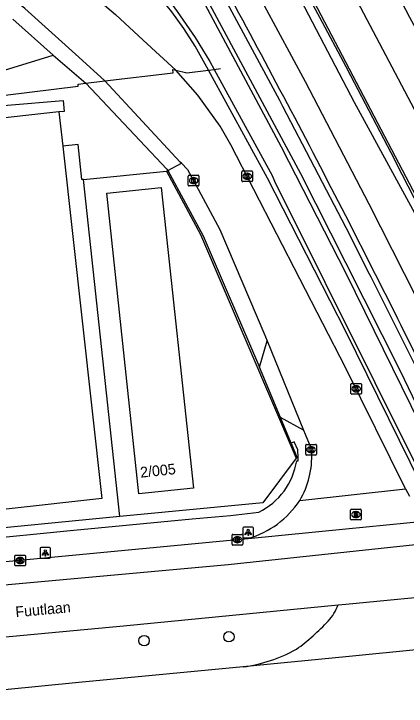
# Model space of a CAD drawing. Extents: x 161477 to 163040, y 383680 to 384868.
# Drawn here: x 162968.8 to 163005.7, y 383911.8 to 383976.8 of the extents above; entities that cross this region are included whole.
import ezdxf

# ---------------------------------------------------------------- set-up
doc = ezdxf.new("R2010")
doc.units = 0
for name, color, linetype in [('IMGEO_Boom', 7, 'Continuous'), ('IMGEO_Groenvoorziening', 7, 'Continuous'), ('IMGEO_Hek', 7, 'Continuous'), ('IMGEO_Kolk', 7, 'Continuous'), ('IMGEO_Lichtpunt', 7, 'Continuous'), ('IMGEO_Lijnafwatering', 7, 'Continuous'), ('IMGEO_Muur', 7, 'Continuous'), ('IMGEO_Openbare_ruimte_label', 7, 'Continuous'), ('IMGEO_Pand', 7, 'Continuous'), ('IMGEO_Pand_nummerreeks', 7, 'Continuous'), ('IMGEO_Rijbaan_lokaal_gesloten', 7, 'Continuous'), ('IMGEO_Rijbaan_lokaal_open', 7, 'Continuous'), ('IMGEO_Rijbaan_regionaal_gesloten', 7, 'Continuous'), ('IMGEO_Rioolput', 7, 'Continuous'), ('IMGEO_Terreindeel_gesloten', 7, 'Continuous'), ('IMGEO_Terreindeel_halfverhard', 7, 'Continuous'), ('IMGEO_Terreindeel_open', 7, 'Continuous'), ('IMGEO_Voetpad_open', 7, 'Continuous')]:
    doc.layers.add(name, color=color, linetype=linetype)

msp = doc.modelspace()

# ---------------------------------------------------------------- linework, layer by layer
at = {"layer": 'IMGEO_Boom'}
for centre in [(162981.055, 383917.913), (162989.029, 383918.28)]:
    msp.add_circle(centre, 0.489, dxfattribs=at)
at = {"layer": 'IMGEO_Groenvoorziening'}
for points in [[(162939.199, 383949.437), (162937.624, 383963.638), (162937.641, 383964.068), (162937.799, 383964.505), (162938.098, 383964.878), (162938.489, 383965.128), (162938.905, 383965.239), (162957.745, 383967.328), (162973.447, 383968.64), (162973.56, 383967.622), (162973.057, 383967.567)], [(162973.057, 383967.567), (162939.065, 383963.798), (162940.64, 383949.597)], [(162973.414, 383964.349), (162977.083, 383931.259), (162943.091, 383927.49)], [(162975.376, 383961.232), (162975.22, 383961.216), (162974.855, 383964.509), (162973.414, 383964.349)], [(162978.767, 383929.586), (162975.376, 383961.232)], [(162994.888, 383936.465), (162995.397, 383935.152), (162995.331, 383935.063), (162992.21, 383930.871), (162978.767, 383929.586)], [(162978.767, 383929.586), (162943.244, 383926.113)]]:
    msp.add_lwpolyline(points, dxfattribs=at)
at = {"layer": 'IMGEO_Hek'}
for points in [[(162913.453, 383943.763), (162913.159, 383947.071), (162937.735, 383949.275), (162936.061, 383966.013), (162961.297, 383968.903), (162961.361, 383968.332), (162974.88, 383969.981), (162974.859, 383970.195), (162975.588, 383970.282), (162977.379, 383970.495), (162983.787, 383971.259), (162983.767, 383971.553), (162984.025, 383971.492), (162985.073, 383971.246), (162987.103, 383971.499), (162987.637, 383971.566), (162988.245, 383971.642)], [(162983.173, 383962.024), (162986.368, 383956.066), (162995.331, 383935.063), (162992.21, 383930.871), (162978.767, 383929.586), (162975.376, 383961.232), (162983.173, 383962.024)]]:
    msp.add_lwpolyline(points, dxfattribs=at)
at = {"layer": 'IMGEO_Kolk'}
for p, q in [((162990.246, 383961.106), (162990.246, 383961.958)), ((162990.321, 383962.032), (162991.173, 383962.032)), ((162991.247, 383961.958), (162991.247, 383961.106)), ((162985.211, 383960.694), (162985.211, 383961.546)), ((162985.286, 383961.62), (162986.138, 383961.62)), ((162985.699, 383961.4), (162985.724, 383961.4)), ((162986.212, 383961.546), (162986.212, 383960.694)), ((162990.734, 383961.812), (162990.759, 383961.812)), ((162986.138, 383960.62), (162985.286, 383960.62)), ((162985.722, 383960.84), (162985.697, 383960.84)), ((162991.173, 383961.032), (162990.321, 383961.032)), ((162990.757, 383961.252), (162990.732, 383961.252)), ((163000.483, 383941.14), (163000.483, 383941.992)), ((163000.558, 383942.066), (163001.41, 383942.066)), ((163000.971, 383941.846), (163000.996, 383941.846)), ((163001.484, 383941.992), (163001.484, 383941.14)), ((163000.994, 383941.286), (163000.969, 383941.286)), ((163001.41, 383941.066), (163000.558, 383941.066)), ((162996.243, 383935.418), (162996.243, 383936.27)), ((162996.318, 383936.344), (162997.17, 383936.344)), ((162996.731, 383936.124), (162996.756, 383936.124)), ((162997.244, 383936.27), (162997.244, 383935.418)), ((162997.17, 383935.344), (162996.318, 383935.344)), ((162996.754, 383935.564), (162996.729, 383935.564)), ((162989.322, 383926.967), (162989.322, 383927.819)), ((162989.397, 383927.893), (162990.249, 383927.893)), ((162989.81, 383927.673), (162989.835, 383927.673)), ((162990.323, 383927.819), (162990.323, 383926.967)), ((162990.249, 383926.893), (162989.397, 383926.893)), ((162989.833, 383927.113), (162989.808, 383927.113)), ((162968.912, 383925.015), (162968.912, 383925.867)), ((162968.987, 383925.941), (162969.839, 383925.941)), ((162969.4, 383925.721), (162969.425, 383925.721)), ((162969.913, 383925.867), (162969.913, 383925.015)), ((162969.839, 383924.941), (162968.987, 383924.941)), ((162969.423, 383925.161), (162969.398, 383925.161))]:
    msp.add_line(p, q, dxfattribs=at)
for points in [[(162990.246, 383961.106), (162990.246, 383961.958)], [(162990.321, 383962.032), (162991.173, 383962.032)], [(162991.247, 383961.958), (162991.247, 383961.106)], [(162985.211, 383960.694), (162985.211, 383961.546)], [(162985.286, 383961.62), (162986.138, 383961.62)], [(162985.532, 383961.32), (162985.655, 383961.32), (162985.655, 383961.169), (162985.785, 383961.32), (162985.949, 383961.32), (162985.803, 383961.169), (162985.956, 383960.92), (162985.804, 383960.92), (162985.719, 383961.084), (162985.655, 383961.017), (162985.655, 383960.92), (162985.532, 383960.92), (162985.532, 383961.32)], [(162986.212, 383961.546), (162986.212, 383960.694)], [(162990.567, 383961.732), (162990.69, 383961.732), (162990.69, 383961.581), (162990.82, 383961.732), (162990.984, 383961.732), (162990.838, 383961.581), (162990.991, 383961.332), (162990.839, 383961.332), (162990.754, 383961.496), (162990.69, 383961.429), (162990.69, 383961.332), (162990.567, 383961.332), (162990.567, 383961.732)], [(162986.138, 383960.62), (162985.286, 383960.62)], [(162991.173, 383961.032), (162990.321, 383961.032)], [(163000.483, 383941.14), (163000.483, 383941.992)], [(163000.558, 383942.066), (163001.41, 383942.066)], [(163000.804, 383941.766), (163000.927, 383941.766), (163000.927, 383941.615), (163001.057, 383941.766), (163001.221, 383941.766), (163001.075, 383941.615), (163001.228, 383941.366), (163001.076, 383941.366), (163000.991, 383941.53), (163000.927, 383941.463), (163000.927, 383941.366), (163000.804, 383941.366), (163000.804, 383941.766)], [(163001.484, 383941.992), (163001.484, 383941.14)], [(163001.41, 383941.066), (163000.558, 383941.066)], [(162996.243, 383935.418), (162996.243, 383936.27)], [(162996.318, 383936.344), (162997.17, 383936.344)], [(162996.564, 383936.044), (162996.687, 383936.044), (162996.687, 383935.893), (162996.817, 383936.044), (162996.981, 383936.044), (162996.835, 383935.893), (162996.988, 383935.644), (162996.836, 383935.644), (162996.751, 383935.808), (162996.687, 383935.741), (162996.687, 383935.644), (162996.564, 383935.644), (162996.564, 383936.044)], [(162997.244, 383936.27), (162997.244, 383935.418)], [(162997.17, 383935.344), (162996.318, 383935.344)], [(162989.322, 383926.967), (162989.322, 383927.819)], [(162989.397, 383927.893), (162990.249, 383927.893)], [(162989.643, 383927.593), (162989.766, 383927.593), (162989.766, 383927.442), (162989.896, 383927.593), (162990.06, 383927.593), (162989.914, 383927.442), (162990.067, 383927.193), (162989.915, 383927.193), (162989.83, 383927.357), (162989.766, 383927.29), (162989.766, 383927.193), (162989.643, 383927.193), (162989.643, 383927.593)], [(162990.323, 383927.819), (162990.323, 383926.967)], [(162990.249, 383926.893), (162989.397, 383926.893)], [(162968.912, 383925.015), (162968.912, 383925.867)], [(162968.987, 383925.941), (162969.839, 383925.941)], [(162969.233, 383925.641), (162969.356, 383925.641), (162969.356, 383925.49), (162969.486, 383925.641), (162969.65, 383925.641), (162969.504, 383925.49), (162969.657, 383925.241), (162969.505, 383925.241), (162969.42, 383925.405), (162969.356, 383925.338), (162969.356, 383925.241), (162969.233, 383925.241), (162969.233, 383925.641)], [(162969.913, 383925.867), (162969.913, 383925.015)], [(162969.839, 383924.941), (162968.987, 383924.941)]]:
    msp.add_lwpolyline(points, dxfattribs=at)
for centre, start, end in [((162990.323, 383961.956), 91.55205, 178.44795), ((162990.323, 383961.956), 91.55205, 178.44795), ((162991.171, 383961.956), 1.55205, 88.44795), ((162991.171, 383961.956), 1.55205, 88.44795), ((162985.288, 383961.544), 91.55205, 178.44795), ((162985.288, 383961.544), 91.55205, 178.44795), ((162986.136, 383961.544), 1.55205, 88.44795), ((162986.136, 383961.544), 1.55205, 88.44795), ((162985.288, 383960.696), 181.55205, 268.44795), ((162985.288, 383960.696), 181.55205, 268.44795), ((162986.136, 383960.696), 271.55205, 358.44795), ((162986.136, 383960.696), 271.55205, 358.44795), ((162990.323, 383961.108), 181.55205, 268.44795), ((162990.323, 383961.108), 181.55205, 268.44795), ((162991.171, 383961.108), 271.55205, 358.44795), ((162991.171, 383961.108), 271.55205, 358.44795), ((163000.56, 383941.99), 91.55205, 178.44795), ((163000.56, 383941.99), 91.55205, 178.44795), ((163001.408, 383941.99), 1.55205, 88.44795), ((163001.408, 383941.99), 1.55205, 88.44795), ((163000.56, 383941.142), 181.55205, 268.44795), ((163000.56, 383941.142), 181.55205, 268.44795), ((163001.408, 383941.142), 271.55205, 358.44795), ((163001.408, 383941.142), 271.55205, 358.44795), ((162996.32, 383936.268), 91.55205, 178.44795), ((162996.32, 383936.268), 91.55205, 178.44795), ((162997.168, 383936.268), 1.55205, 88.44795), ((162997.168, 383936.268), 1.55205, 88.44795), ((162996.32, 383935.42), 181.55205, 268.44795), ((162996.32, 383935.42), 181.55205, 268.44795), ((162997.168, 383935.42), 271.55205, 358.44795), ((162997.168, 383935.42), 271.55205, 358.44795), ((162989.399, 383927.817), 91.55205, 178.44795), ((162989.399, 383927.817), 91.55205, 178.44795), ((162990.247, 383927.817), 1.55205, 88.44795), ((162990.247, 383927.817), 1.55205, 88.44795), ((162989.399, 383926.969), 181.55205, 268.44795), ((162989.399, 383926.969), 181.55205, 268.44795), ((162990.247, 383926.969), 271.55205, 358.44795), ((162990.247, 383926.969), 271.55205, 358.44795), ((162968.989, 383925.865), 91.55205, 178.44795), ((162968.989, 383925.865), 91.55205, 178.44795), ((162969.837, 383925.865), 1.55205, 88.44795), ((162969.837, 383925.865), 1.55205, 88.44795), ((162968.989, 383925.017), 181.55205, 268.44795), ((162968.989, 383925.017), 181.55205, 268.44795), ((162969.837, 383925.017), 271.55205, 358.44795), ((162969.837, 383925.017), 271.55205, 358.44795)]:
    msp.add_arc(centre, 0.0765, start, end, dxfattribs=at)
for centre, major_axis, ratio, start_param, end_param in [((162985.698, 383961.12), (-0.387, 0.002), 0.722429, 4.712389, 7.853982), ((162985.723, 383961.12), (-0.39, 0.002), 0.717154, 1.570796, 4.712389), ((162990.733, 383961.532), (-0.387, 0.002), 0.722429, 4.712389, 7.853982), ((162990.758, 383961.532), (-0.39, 0.002), 0.717154, 1.570796, 4.712389), ((163000.97, 383941.566), (-0.387, 0.002), 0.722429, 4.712389, 7.853982), ((163000.995, 383941.566), (-0.39, 0.002), 0.717154, 1.570796, 4.712389), ((162996.73, 383935.844), (-0.387, 0.002), 0.722429, 4.712389, 7.853982), ((162996.755, 383935.844), (-0.39, 0.002), 0.717154, 1.570796, 4.712389), ((162989.809, 383927.393), (-0.387, 0.002), 0.722429, 4.712389, 7.853982), ((162989.834, 383927.393), (-0.39, 0.002), 0.717154, 1.570796, 4.712389), ((162969.399, 383925.441), (-0.387, 0.002), 0.722429, 4.712389, 7.853982), ((162969.424, 383925.441), (-0.39, 0.002), 0.717154, 1.570796, 4.712389)]:
    msp.add_ellipse(centre, major_axis=major_axis, ratio=ratio, start_param=start_param, end_param=end_param, dxfattribs=at)
at = {"layer": 'IMGEO_Lichtpunt'}
for p, q in [((162990.343, 383928.483), (162990.343, 383927.676)), ((162990.343, 383928.483), (162990.343, 383927.676)), ((162991.245, 383928.578), (162990.437, 383928.578)), ((162991.245, 383928.578), (162990.437, 383928.578)), ((162991.339, 383927.676), (162991.339, 383928.483)), ((162991.339, 383927.676), (162991.339, 383928.483)), ((162990.437, 383927.582), (162991.245, 383927.582)), ((162990.437, 383927.582), (162991.245, 383927.582)), ((162971.281, 383926.554), (162971.281, 383925.747)), ((162971.281, 383926.554), (162971.281, 383925.747)), ((162972.183, 383926.649), (162971.375, 383926.649)), ((162972.183, 383926.649), (162971.375, 383926.649)), ((162972.277, 383925.747), (162972.277, 383926.554)), ((162972.277, 383925.747), (162972.277, 383926.554)), ((162971.375, 383925.653), (162972.183, 383925.653)), ((162971.375, 383925.653), (162972.183, 383925.653))]:
    msp.add_line(p, q, dxfattribs=at)
for points in [[(162990.717, 383928.147), (162990.756, 383928.119), (162990.568, 383927.857), (162990.53, 383927.884), (162990.717, 383928.147)], [(162990.929, 383928.119), (162990.967, 383928.146), (162991.154, 383927.884), (162991.115, 383927.856), (162990.929, 383928.119)], [(162990.819, 383928.099), (162990.866, 383928.099), (162990.866, 383927.777), (162990.819, 383927.777), (162990.819, 383928.099)], [(162971.655, 383926.218), (162971.694, 383926.19), (162971.506, 383925.928), (162971.468, 383925.955), (162971.655, 383926.218)], [(162971.757, 383926.17), (162971.804, 383926.17), (162971.804, 383925.848), (162971.757, 383925.848), (162971.757, 383926.17)], [(162971.867, 383926.19), (162971.905, 383926.217), (162972.092, 383925.955), (162972.053, 383925.927), (162971.867, 383926.19)]]:
    msp.add_lwpolyline(points, dxfattribs=at)
for centre in [(162990.842, 383928.281), (162971.78, 383926.352)]:
    msp.add_circle(centre, 0.0994, dxfattribs=at)
for centre, start, end in [((162990.437, 383928.483), 90, 180), ((162990.437, 383928.483), 90, 180), ((162991.245, 383928.483), 0, 90), ((162991.245, 383928.483), 0, 90), ((162990.437, 383927.676), 180, 270), ((162990.437, 383927.676), 180, 270), ((162991.245, 383927.676), 270, 0), ((162991.245, 383927.676), 270, 360), ((162971.375, 383926.554), 90, 180), ((162971.375, 383926.554), 90, 180), ((162972.183, 383926.554), 0, 90), ((162972.183, 383926.554), 0, 90), ((162971.375, 383925.747), 180, 270), ((162971.375, 383925.747), 180, 270), ((162972.183, 383925.747), 270, 0), ((162972.183, 383925.747), 270, 360)]:
    msp.add_arc(centre, 0.0946, start, end, dxfattribs=at)
at = {"layer": 'IMGEO_Lijnafwatering'}
for points in [[(162985.062, 383984.849), (162988.462, 383978.574), (162993.772, 383968.677)], [(162995.566, 383980.13), (162997.531, 383976.482), (163000.001, 383971.837), (163000.442, 383971.008), (163004.584, 383963.092), (163004.72, 383962.827)], [(162993.772, 383968.677), (162994.075, 383968.113), (163000.001, 383956.707), (163002.21, 383952.361)], [(163004.72, 383962.827), (163008.665, 383955.144), (163013.533, 383945.347)], [(163002.21, 383952.361), (163002.353, 383952.081), (163007.133, 383942.515), (163010.358, 383935.899)]]:
    msp.add_lwpolyline(points, dxfattribs=at)
at = {"layer": 'IMGEO_Muur'}
for points in [[(163018.582, 383914.665), (163010.321, 383932.447), (163010.101, 383932.92), (163005.136, 383943.228), (163000, 383953.404), (162995.784, 383961.758), (162979.12, 383992.791), (162978.93, 383993.152)], [(162978.69, 383992.829), (162993.93, 383964.291), (163000, 383952.437), (163009.624, 383932.875)], [(162970.553, 383986.688), (162974.611, 383985.091), (162976.754, 383983.859), (162978.798, 383982.468), (162979.471, 383981.945), (162980.127, 383981.399), (162980.766, 383980.83), (162981.386, 383980.24), (162981.986, 383979.63), (162982.565, 383979.001), (162983.123, 383978.353), (162983.658, 383977.687), (162984.17, 383977.006), (162985.857, 383974.564), (162987.236, 383972.299), (162987.637, 383971.566), (162993.091, 383961.6), (162993.304, 383961.057), (163007.474, 383932.674)], [(162987.103, 383971.499), (162986.797, 383972.059), (162985.844, 383973.757), (162984.795, 383975.402), (162983.655, 383976.987), (162982.427, 383978.504), (162981.12, 383979.946), (162980.103, 383980.845), (162979.043, 383981.698), (162977.943, 383982.5), (162976.808, 383983.249), (162975.641, 383983.943), (162974.077, 383984.8), (162971.526, 383985.811), (162970.241, 383986.321), (162970.248, 383986.368)], [(163007.474, 383932.674), (163007.041, 383932.634), (163000, 383946.935), (162992.652, 383961.36), (162987.103, 383971.499)]]:
    msp.add_lwpolyline(points, dxfattribs=at)
at = {"layer": 'IMGEO_Pand'}
msp.add_lwpolyline([(162977.556, 383959.94), (162982.656, 383960.467), (162985.687, 383932.222), (162980.573, 383931.694), (162977.556, 383959.94)], dxfattribs=at)
at = {"layer": 'IMGEO_Rijbaan_lokaal_gesloten'}
for points in [[(162969.101, 384020.75), (162970.812, 384017.57), (162971.665, 384015.986), (162976.263, 384007.445), (162977.122, 384005.849), (162978.406, 384003.464), (162979.322, 384001.762), (162981.745, 383997.261), (162982.596, 383995.681), (162984.206, 383992.691), (162984.318, 383992.482), (162984.392, 383992.345), (162984.639, 383991.887), (162996.197, 383970.416), (163002.181, 383958.928), (163007.673, 383948.071), (163014.48, 383934.165), (163014.86, 383933.364), (163023.259, 383915.114)], [(163008.219, 383954.917), (163000.811, 383968.462), (162990.792, 383987.641), (162988.703, 383991.518), (162988.373, 383992.13), (162973.137, 384020.416)], [(162977.379, 383970.495), (162983.787, 383971.259), (162983.767, 383971.553), (162984.025, 383971.492)], [(163005.623, 383932.185), (163000, 383943.517), (162989.198, 383964.482), (162988.201, 383966.229), (162986.092, 383969.144), (162984.025, 383971.492)], [(162984.559, 383962.757), (162984.455, 383962.866), (162977.379, 383970.495)], [(162984.559, 383962.757), (162985.14, 383962.152), (162985.712, 383961.12), (162988.18, 383956.531), (162992.305, 383946.84), (162992.615, 383946.079)], [(163002.799, 383952.307), (163000, 383957.812)], [(162992.615, 383946.079), (162996.043, 383937.674)], [(162996.043, 383937.674), (162996.196, 383937.298), (162996.733, 383936.014), (162996.747, 383935.656), (162996.801, 383935.633)], [(162995.676, 383931.082), (163005.623, 383932.185)], [(162990.839, 383927.514), (163000, 383928.408), (163009.563, 383929.363)], [(163012.112, 383927.523), (162988.958, 383925.039), (162953.443, 383921.822), (162934.308, 383920.138), (162929.562, 383919.678), (162925.622, 383918.989), (162920.417, 383917.611), (162904.19, 383912.94), (162902.277, 383912.327), (162901.643, 383913.912)], [(162933.255, 383921.814), (162953.549, 383923.971), (162989.792, 383927.422), (162990.839, 383927.514)], [(162999.277, 383921.271), (163000, 383921.34), (163010.368, 383922.334)], [(162951.91, 383916.755), (162979.114, 383919.303), (162999.277, 383921.271)], [(163014.792, 383917.873), (163000, 383916.404), (162990.351, 383915.445)], [(162990.351, 383915.445), (162974.919, 383913.984), (162960.986, 383912.602), (162952.574, 383911.761)]]:
    msp.add_lwpolyline(points, dxfattribs=at)
for centre, radius, start, end in [((162159.887, 383527.265), 944.014, 27.134562, 28.576209), ((162074.478, 383482.408), 1040.474, 25.669323, 26.847676), ((162988.752, 383935.208), 8.06, 329.2083, 3.02157)]:
    msp.add_arc(centre, radius, start, end, dxfattribs=at)
at = {"layer": 'IMGEO_Rijbaan_lokaal_open'}
msp.add_lwpolyline([(163005.623, 383932.185), (163005.976, 383931.473)], dxfattribs=at)
for centre, radius, start, end in [((162988.477, 383935.778), 8.595, 285.94832, 326.88016), ((162995.189, 383922.721), 4.337, 316.9195, 340.47599), ((162983.132, 383933.923), 20.795, 306.04968, 317.06483), ((162988.385, 383929.769), 14.458, 277.81557, 298.88986)]:
    msp.add_arc(centre, radius, start, end, dxfattribs=at)
at = {"layer": 'IMGEO_Rijbaan_regionaal_gesloten'}
for points in [[(162974.291, 384020.321), (162976.48, 384016.26), (162981.768, 384006.451), (162984.153, 384002.027), (162987.246, 383996.29), (162989.43, 383992.238), (162989.576, 383991.968), (162989.923, 383991.324), (162993.033, 383985.555), (163012.585, 383948.235)], [(163031.625, 383915.916), (163023.228, 383934.149), (163022.079, 383936.622), (163011.779, 383957.731), (162993.992, 383991.453), (162993.782, 383991.853), (162992.218, 383994.831), (162980.413, 384016.695), (162978.65, 384019.96)]]:
    msp.add_lwpolyline(points, dxfattribs=at)
msp.add_arc((161940.338, 383411.969), 1205.952, 27.304003, 28.51485, dxfattribs=at)
at = {"layer": 'IMGEO_Rioolput'}
for p, q in [((163000.457, 383929.331), (163000.457, 383930.183)), ((163000.532, 383930.257), (163001.384, 383930.257)), ((163001.458, 383930.183), (163001.458, 383929.331)), ((163000.968, 383929.477), (163000.943, 383929.477)), ((163000.945, 383930.037), (163000.97, 383930.037)), ((163001.384, 383929.257), (163000.532, 383929.257))]:
    msp.add_line(p, q, dxfattribs=at)
for points in [[(163000.457, 383929.331), (163000.457, 383930.183)], [(163000.532, 383930.257), (163001.384, 383930.257)], [(163001.458, 383930.183), (163001.458, 383929.331)], [(163001.046, 383929.955), (163000.794, 383929.957), (163000.794, 383929.557)], [(163000.794, 383929.557), (163000.918, 383929.557), (163000.918, 383929.719), (163000.929, 383929.719)], [(163000.972, 383929.876), (163000.918, 383929.876), (163000.918, 383929.795)], [(163000.918, 383929.795), (163000.97, 383929.795)], [(163000.976, 383929.69), (163001.047, 383929.557), (163001.187, 383929.557), (163001.122, 383929.683)], [(163001.384, 383929.257), (163000.532, 383929.257)]]:
    msp.add_lwpolyline(points, dxfattribs=at)
for centre, radius, start, end in [((163000.534, 383930.181), 0.0765, 91.55205, 178.44795), ((163000.534, 383930.181), 0.0765, 91.55205, 178.44795), ((163001.382, 383930.181), 0.0765, 1.55205, 88.44795), ((163001.382, 383930.181), 0.0765, 1.55205, 88.44795), ((163000.928, 383929.666), 0.0533, 26.02933, 88.69889), ((163000.954, 383929.984), 0.19, 274.7715, 282.96867), ((163000.978, 383929.78), 0.0964, 77.00612, 93.18647), ((163000.992, 383929.837), 0.0378, 276.66336, 79.67722), ((163001.045, 383929.845), 0.109, 350.36119, 89.41601), ((163001.043, 383929.845), 0.112, 277.58423, 350.98172), ((163001.027, 383929.63), 0.108, 29.51342, 73.79051), ((163000.534, 383929.333), 0.0765, 181.55205, 268.44795), ((163000.534, 383929.333), 0.0765, 181.55205, 268.44795), ((163001.382, 383929.333), 0.0765, 271.55205, 358.44795), ((163001.382, 383929.333), 0.0765, 271.55205, 358.44795)]:
    msp.add_arc(centre, radius, start, end, dxfattribs=at)
for centre, major_axis, ratio, start_param, end_param in [((163000.944, 383929.757), (-0.387, 0.002), 0.722429, 4.712389, 7.853982), ((163000.969, 383929.757), (-0.39, 0.002), 0.717154, 1.570796, 4.712389)]:
    msp.add_ellipse(centre, major_axis=major_axis, ratio=ratio, start_param=start_param, end_param=end_param, dxfattribs=at)
at = {"layer": 'IMGEO_Terreindeel_gesloten'}
msp.add_lwpolyline([(162973.057, 383967.567), (162973.414, 383964.349)], dxfattribs=at)
at = {"layer": 'IMGEO_Terreindeel_halfverhard'}
msp.add_lwpolyline([(162937.735, 383949.275), (162936.061, 383966.013), (162961.297, 383968.903), (162961.361, 383968.332), (162974.88, 383969.981), (162974.859, 383970.195), (162975.588, 383970.282)], dxfattribs=at)
at = {"layer": 'IMGEO_Terreindeel_open'}
for points in [[(162951.513, 383970.898), (162952.332, 383968.07), (162959.364, 383968.866), (162972.519, 383972.916)], [(162975.376, 383961.232), (162983.173, 383962.024), (162983.284, 383962.066)]]:
    msp.add_lwpolyline(points, dxfattribs=at)
at = {"layer": 'IMGEO_Voetpad_open'}
for points in [[(162961.192, 383989.888), (162966.496, 383986.128), (162969.281, 383984.065), (162969.239, 383984.001), (162974.856, 383979.546), (162976.92, 383977.932), (162978.382, 383976.713), (162980.965, 383974.303), (162984.025, 383971.492)], [(162977.379, 383970.495), (162974.939, 383972.732), (162969.856, 383977.299), (162967.099, 383979.51), (162961.693, 383983.717), (162958.412, 383985.254), (162958.414, 383985.336)], [(162968.732, 383976.273), (162972.519, 383972.916)], [(162972.519, 383972.916), (162975.588, 383970.282)], [(162984.025, 383971.492), (162985.073, 383971.246), (162987.103, 383971.499)], [(162975.588, 383970.282), (162977.379, 383970.495)], [(162975.588, 383970.282), (162983.207, 383962.208), (162983.284, 383962.066)], [(162983.284, 383962.066), (162984.559, 383962.757)], [(162983.284, 383962.066), (162986.598, 383955.947), (162991.897, 383943.589)], [(162991.897, 383943.589), (162992.615, 383946.079)], [(162993.873, 383938.879), (162991.897, 383943.589)], [(162994.888, 383936.465), (162993.873, 383938.879)], [(162996.043, 383937.674), (162993.873, 383938.879)], [(162995.394, 383934.816), (162995.519, 383934.817), (162995.539, 383935.126), (162995.485, 383935.825), (162995.145, 383936.575), (162994.888, 383936.465)], [(162933.088, 383923.115), (162937.842, 383923.645), (162937.72, 383924.773), (162939.569, 383924.935), (162949.256, 383925.782), (162973.812, 383928.216), (162985.56, 383929.344), (162989.17, 383929.68), (162991.842, 383929.982)]]:
    msp.add_lwpolyline(points, dxfattribs=at)
msp.add_arc((162988.937, 383935.838), 6.537, 296.38133, 351.00213, dxfattribs=at)

# ---------------------------------------------------------------- texts
at = {"layer": 'IMGEO_Openbare_ruimte_label'}
msp.add_text('Fuutlaan', height=1, rotation=5.16331, dxfattribs=at).set_placement((162969.015, 383920.113))
at = {"layer": 'IMGEO_Pand_nummerreeks'}
msp.add_text('2/005', height=1, rotation=5.89574, dxfattribs=at).set_placement((162980.742, 383933.219))

doc.saveas('drawing.dxf')
